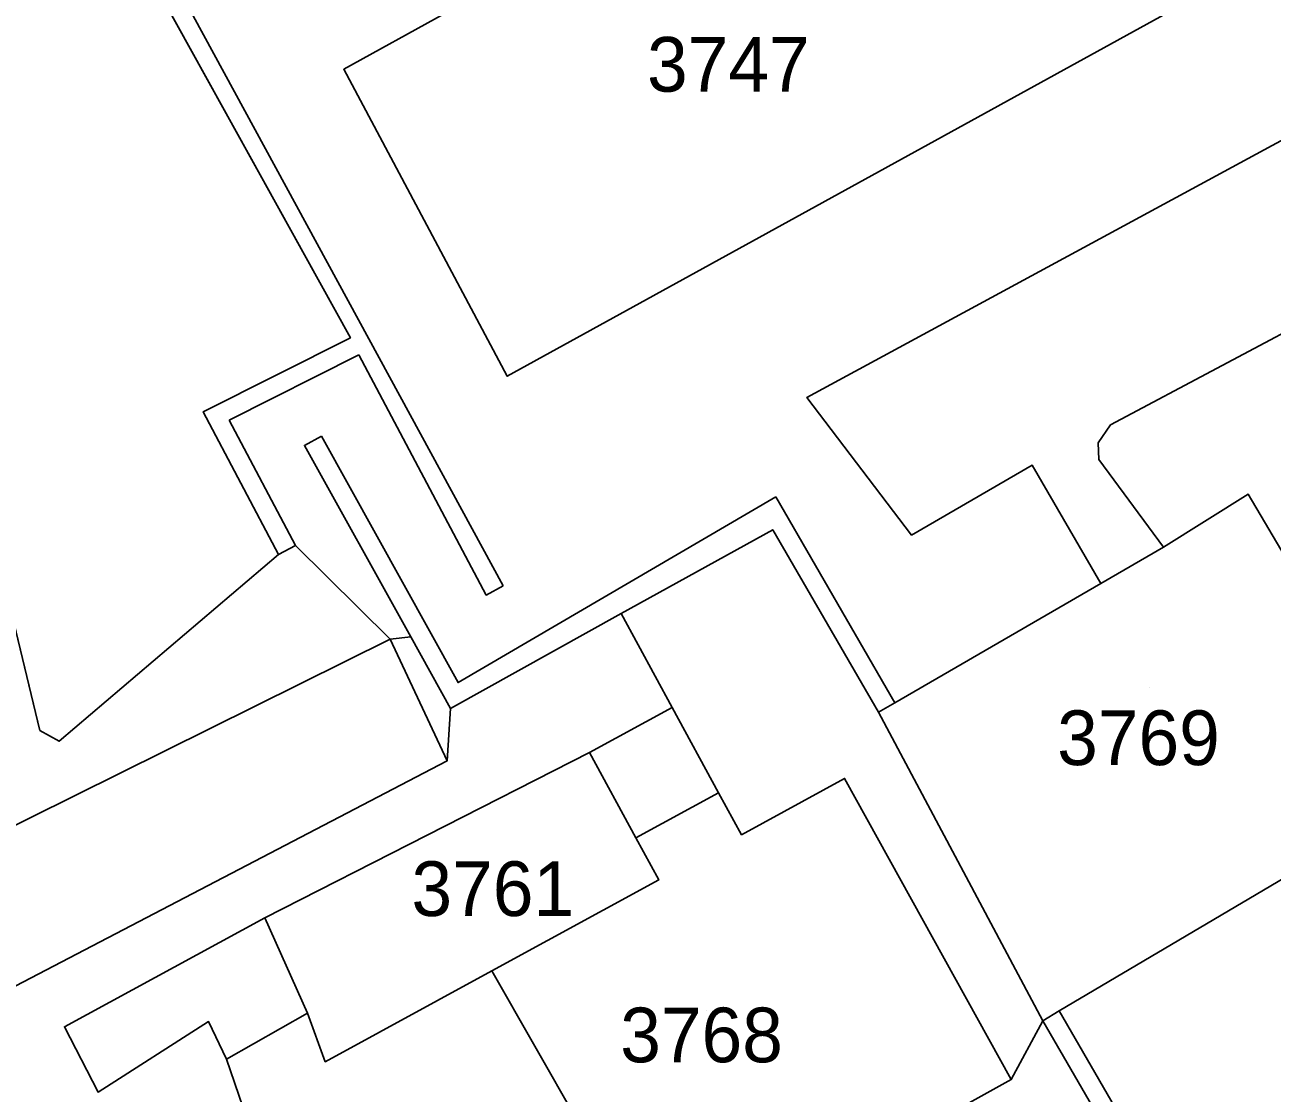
# Model space of a CAD drawing. Extents: x -262715 to -259381, y -1237238 to -1231182.
# Drawn here: x -261718.81 to -261673.19, y -1235319.66 to -1235280.6 of the extents above; entities that cross this region are included whole.
import ezdxf

# ---------------------------------------------------------------- set-up
doc = ezdxf.new("R2010")
doc.units = 0
for name, color, linetype in [('body_kn', 7, 'Continuous'), ('kladpar_druhypozemkov', 7, 'Continuous'), ('kladpar_hranice', 7, 'Continuous'), ('kladpar_parcelnecisla', 7, 'Continuous'), ('kladpar_plochy', 7, 'Continuous'), ('zappar_hrandruhpozemk', 7, 'Continuous')]:
    doc.layers.add(name, color=color, linetype=linetype)

msp = doc.modelspace()

# ---------------------------------------------------------------- linework, layer by layer
at = {"layer": 'body_kn'}
for p, q in [((-261707.15, -1235282.22), (-261707.15, -1235282.22)), ((-261706.91, -1235292.04), (-261706.91, -1235292.04)), ((-261706.6, -1235292.66), (-261706.6, -1235292.66)), ((-261701.17, -1235293.45), (-261701.17, -1235293.45)), ((-261690.21, -1235294.22), (-261690.21, -1235294.22)), ((-261712.29, -1235294.75), (-261712.29, -1235294.75)), ((-261711.35, -1235295.06), (-261711.35, -1235295.06)), ((-261679.11, -1235295.23), (-261679.11, -1235295.23)), ((-261708.59, -1235295.98), (-261708.59, -1235295.98)), ((-261707.97, -1235295.64), (-261707.97, -1235295.64)), ((-261679.56, -1235295.88), (-261679.56, -1235295.88)), ((-261679.53, -1235296.49), (-261679.53, -1235296.49)), ((-261681.97, -1235296.7), (-261681.97, -1235296.7)), ((-261691.35, -1235297.86), (-261691.35, -1235297.86)), ((-261674.07, -1235297.76), (-261674.07, -1235297.76)), ((-261674.07, -1235297.76), (-261674.07, -1235297.76)), ((-261691.46, -1235299.06), (-261691.46, -1235299.06)), ((-261708.92, -1235299.64), (-261708.92, -1235299.64)), ((-261686.38, -1235299.26), (-261686.38, -1235299.26)), ((-261677.17, -1235299.7), (-261677.17, -1235299.7)), ((-261709.54, -1235299.97), (-261709.54, -1235299.97)), ((-261679.46, -1235301.03), (-261679.46, -1235301.03)), ((-261701.94, -1235301.45), (-261701.94, -1235301.45)), ((-261701.32, -1235301.11), (-261701.32, -1235301.11)), ((-261697, -1235302.13), (-261697, -1235302.13)), ((-261697, -1235302.13), (-261697, -1235302.13)), ((-261705.46, -1235303.06), (-261705.46, -1235303.06)), ((-261704.7, -1235302.98), (-261704.7, -1235302.98)), ((-261702.97, -1235304.65), (-261702.97, -1235304.65)), ((-261703.25, -1235305.6), (-261703.25, -1235305.6)), ((-261703.25, -1235305.6), (-261703.25, -1235305.6)), ((-261695.14, -1235305.56), (-261695.14, -1235305.56)), ((-261695.14, -1235305.56), (-261695.14, -1235305.56)), ((-261686.99, -1235305.39), (-261686.99, -1235305.39)), ((-261686.99, -1235305.39), (-261686.99, -1235305.39)), ((-261687.59, -1235305.74), (-261687.59, -1235305.74)), ((-261718.27, -1235306.4), (-261718.27, -1235306.4)), ((-261717.56, -1235306.8), (-261717.56, -1235306.8)), ((-261698.16, -1235307.21), (-261698.16, -1235307.21)), ((-261703.37, -1235307.52), (-261703.37, -1235307.52)), ((-261688.83, -1235308.16), (-261688.83, -1235308.16)), ((-261688.83, -1235308.16), (-261688.83, -1235308.16)), ((-261693.44, -1235308.68), (-261693.44, -1235308.68)), ((-261696.47, -1235310.33), (-261696.47, -1235310.33)), ((-261696.47, -1235310.33), (-261696.47, -1235310.33)), ((-261692.6, -1235310.22), (-261692.6, -1235310.22)), ((-261695.63, -1235311.87), (-261695.63, -1235311.87)), ((-261710.04, -1235313.26), (-261710.04, -1235313.26)), ((-261710.04, -1235313.26), (-261710.04, -1235313.26)), ((-261701.73, -1235315.19), (-261701.73, -1235315.19)), ((-261701.73, -1235315.19), (-261701.73, -1235315.19)), ((-261708.48, -1235316.74), (-261708.48, -1235316.74)), ((-261681.58, -1235317.02), (-261681.58, -1235317.02)), ((-261681.58, -1235317.02), (-261681.58, -1235317.02)), ((-261680.98, -1235316.66), (-261680.98, -1235316.66)), ((-261717.37, -1235317.24), (-261717.37, -1235317.24)), ((-261712.1, -1235317.05), (-261712.1, -1235317.05)), ((-261711.44, -1235318.43), (-261711.44, -1235318.43)), ((-261707.83, -1235318.52), (-261707.83, -1235318.52)), ((-261682.74, -1235319.17), (-261682.74, -1235319.17)), ((-261716.14, -1235319.63), (-261716.14, -1235319.63))]:
    msp.add_line(p, q, dxfattribs=at)
at = {"layer": 'kladpar_druhypozemkov'}
for p, q in [((-261693.04, -1235281.21), (-261693.04, -1235281.21)), ((-261677.66, -1235304.82), (-261677.66, -1235304.82)), ((-261702.14, -1235311.24), (-261702.14, -1235311.24)), ((-261693.89, -1235316.65), (-261693.89, -1235316.65))]:
    msp.add_line(p, q, dxfattribs=at)
at = {"layer": 'kladpar_hranice'}
for points in [[(-261707.48, -1235210.23), (-261681.76, -1235256.42), (-261682.73, -1235256.95), (-261680.71, -1235260.6), (-261682.36, -1235261.51), (-261679.39, -1235266.88), (-261681.58, -1235268.09), (-261685.2, -1235270.09), (-261686.03, -1235268.57), (-261689.07, -1235270.25), (-261688.24, -1235271.77), (-261700.45, -1235278.52), (-261701.29, -1235277), (-261704.31, -1235278.67), (-261707.02, -1235272.8), (-261707.36, -1235272.19), (-261715.39, -1235276.72), (-261706.91, -1235292.04), (-261712.29, -1235294.75), (-261709.54, -1235299.97), (-261717.56, -1235306.8), (-261718.27, -1235306.4), (-261721.16, -1235294.46)], [(-261809.04, -1235212.19), (-261808.62, -1235214.91), (-261807.47, -1235217.13), (-261805.77, -1235218.58), (-261802.73, -1235220.01), (-261795.65, -1235222.6), (-261786.63, -1235237.16), (-261748.08, -1235303.79), (-261742.98, -1235312.77), (-261741.37, -1235315.34), (-261739.11, -1235317.34), (-261735.07, -1235317.75), (-261705.46, -1235303.06), (-261703.37, -1235307.52), (-261732.44, -1235322.67), (-261734.95, -1235324.2), (-261737.36, -1235326.94), (-261738.5, -1235329.5), (-261738.26, -1235334.93), (-261737.37, -1235339), (-261730.12, -1235359.71), (-261723.19, -1235372.37), (-261670.09, -1235472.89), (-261667.96, -1235476.77)], [(-261761.32, -1235221.66), (-261735.67, -1235268.03), (-261721.16, -1235294.46), (-261718.27, -1235306.4), (-261717.56, -1235306.8), (-261709.54, -1235299.97), (-261708.92, -1235299.64), (-261705.46, -1235303.06), (-261735.07, -1235317.75), (-261739.11, -1235317.34), (-261741.37, -1235315.34), (-261742.98, -1235312.77), (-261748.08, -1235303.79), (-261786.63, -1235237.16), (-261795.65, -1235222.6)], [(-261681.58, -1235268.09), (-261677.23, -1235276.7), (-261675.72, -1235279.42), (-261701.17, -1235293.45), (-261707.15, -1235282.22), (-261703.48, -1235280.19), (-261704.31, -1235278.67), (-261701.29, -1235277), (-261700.45, -1235278.52), (-261688.24, -1235271.77), (-261689.07, -1235270.25), (-261686.03, -1235268.57), (-261685.2, -1235270.09), (-261681.58, -1235268.09)], [(-261656.01, -1235275.7), (-261690.21, -1235294.22), (-261686.38, -1235299.26), (-261681.97, -1235296.7), (-261679.46, -1235301.03), (-261686.99, -1235305.39), (-261687.59, -1235305.74), (-261691.46, -1235299.06), (-261697, -1235302.13), (-261703.25, -1235305.6), (-261703.37, -1235307.52), (-261705.46, -1235303.06), (-261708.92, -1235299.64), (-261709.54, -1235299.97), (-261712.29, -1235294.75), (-261706.91, -1235292.04), (-261715.39, -1235276.72)], [(-261623.19, -1235320.39), (-261643.58, -1235283.94), (-261645.43, -1235282.56), (-261647.61, -1235281.59), (-261652.65, -1235281.38), (-261656.07, -1235282.51), (-261668.12, -1235289.24), (-261670.94, -1235290.88), (-261679.11, -1235295.23), (-261679.56, -1235295.88), (-261679.53, -1235296.49), (-261677.17, -1235299.7), (-261679.46, -1235301.03), (-261681.97, -1235296.7), (-261686.38, -1235299.26), (-261690.21, -1235294.22), (-261656.01, -1235275.7)], [(-261703.48, -1235280.19), (-261707.15, -1235282.22), (-261701.17, -1235293.45), (-261675.72, -1235279.42)], [(-261670.94, -1235290.88), (-261660.36, -1235312.19), (-261655.95, -1235320.26), (-261655.62, -1235320.87), (-261673.52, -1235330.96), (-261675.62, -1235327.32), (-261676.68, -1235325.48), (-261681.58, -1235317.02), (-261680.98, -1235316.66), (-261667.58, -1235308.74), (-261674.07, -1235297.76), (-261677.17, -1235299.7), (-261679.53, -1235296.49), (-261679.56, -1235295.88), (-261679.11, -1235295.23), (-261670.94, -1235290.88)], [(-261674.07, -1235297.76), (-261667.58, -1235308.74), (-261680.98, -1235316.66), (-261681.58, -1235317.02), (-261687.59, -1235305.74), (-261686.99, -1235305.39), (-261679.46, -1235301.03), (-261677.17, -1235299.7), (-261674.07, -1235297.76)], [(-261697, -1235302.13), (-261691.46, -1235299.06), (-261687.59, -1235305.74), (-261681.58, -1235317.02), (-261682.74, -1235319.17), (-261688.83, -1235308.16), (-261692.6, -1235310.22), (-261693.44, -1235308.68), (-261696.47, -1235310.33), (-261695.63, -1235311.87), (-261701.73, -1235315.19), (-261707.83, -1235318.52), (-261708.48, -1235316.74), (-261711.44, -1235318.43), (-261712.1, -1235317.05), (-261716.14, -1235319.63), (-261717.37, -1235317.24), (-261710.04, -1235313.26), (-261698.16, -1235307.21), (-261695.14, -1235305.56), (-261697, -1235302.13)], [(-261723.19, -1235372.37), (-261730.12, -1235359.71), (-261737.37, -1235339), (-261738.26, -1235334.93), (-261738.5, -1235329.5), (-261737.36, -1235326.94), (-261734.95, -1235324.2), (-261732.44, -1235322.67), (-261703.37, -1235307.52), (-261703.25, -1235305.6), (-261697, -1235302.13)], [(-261697, -1235302.13), (-261695.14, -1235305.56), (-261698.16, -1235307.21), (-261710.04, -1235313.26), (-261717.37, -1235317.24), (-261716.14, -1235319.63), (-261712.1, -1235317.05), (-261711.44, -1235318.43), (-261710.85, -1235320.17), (-261714.51, -1235322.47), (-261713.76, -1235323.8), (-261717.53, -1235325.86), (-261720.46, -1235319.83), (-261721, -1235319.33), (-261721.72, -1235319.48), (-261731.35, -1235324.61), (-261733.44, -1235325.8), (-261735.63, -1235328.39), (-261736.57, -1235330.29), (-261736.18, -1235334.85), (-261735.38, -1235338.56), (-261729.14, -1235356.58), (-261727.84, -1235359), (-261721.03, -1235371.62)], [(-261688.83, -1235308.16), (-261682.74, -1235319.17), (-261686.91, -1235321.48), (-261688.65, -1235322.44), (-261695.45, -1235326.21), (-261702.12, -1235329.91), (-261703.95, -1235330.93), (-261708.35, -1235333.37), (-261713.76, -1235323.8), (-261714.51, -1235322.47), (-261710.85, -1235320.17), (-261711.44, -1235318.43), (-261708.48, -1235316.74), (-261707.83, -1235318.52), (-261701.73, -1235315.19), (-261695.63, -1235311.87), (-261696.47, -1235310.33), (-261693.44, -1235308.68), (-261692.6, -1235310.22), (-261688.83, -1235308.16)], [(-261681.58, -1235317.02), (-261676.68, -1235325.48), (-261682.52, -1235328.68), (-261684.46, -1235329.68), (-261697.14, -1235336.75), (-261700.85, -1235338.77), (-261704.26, -1235340.6), (-261707.6, -1235334.7), (-261708.35, -1235333.37), (-261703.95, -1235330.93), (-261702.12, -1235329.91), (-261695.45, -1235326.21), (-261688.65, -1235322.44), (-261686.91, -1235321.48), (-261682.74, -1235319.17), (-261681.58, -1235317.02)]]:
    msp.add_lwpolyline(points, dxfattribs=at)
at = {"layer": 'kladpar_plochy'}
for p, q in [((-261715.39, -1235276.72), (-261706.91, -1235292.04)), ((-261706.91, -1235292.04), (-261712.29, -1235294.75)), ((-261718.27, -1235306.4), (-261721.16, -1235294.46)), ((-261712.29, -1235294.75), (-261709.54, -1235299.97)), ((-261709.54, -1235299.97), (-261717.56, -1235306.8)), ((-261717.56, -1235306.8), (-261718.27, -1235306.4))]:
    msp.add_line(p, q, dxfattribs=at)
for points in [[(-261761.32, -1235221.66), (-261735.67, -1235268.03), (-261721.16, -1235294.46), (-261718.27, -1235306.4), (-261717.56, -1235306.8), (-261709.54, -1235299.97), (-261708.92, -1235299.64), (-261705.46, -1235303.06), (-261735.07, -1235317.75), (-261739.11, -1235317.34), (-261741.37, -1235315.34), (-261742.98, -1235312.77), (-261748.08, -1235303.79), (-261786.63, -1235237.16), (-261795.65, -1235222.6)], [(-261795.65, -1235222.6), (-261786.63, -1235237.16), (-261748.08, -1235303.79), (-261742.98, -1235312.77), (-261741.37, -1235315.34), (-261739.11, -1235317.34), (-261735.07, -1235317.75), (-261705.46, -1235303.06), (-261703.37, -1235307.52), (-261732.44, -1235322.67), (-261734.95, -1235324.2), (-261737.36, -1235326.94), (-261738.5, -1235329.5), (-261738.26, -1235334.93), (-261737.37, -1235339), (-261730.12, -1235359.71), (-261723.19, -1235372.37)], [(-261656.01, -1235275.7), (-261690.21, -1235294.22), (-261686.38, -1235299.26), (-261681.97, -1235296.7), (-261679.46, -1235301.03), (-261686.99, -1235305.39), (-261687.59, -1235305.74), (-261691.46, -1235299.06), (-261697, -1235302.13), (-261703.25, -1235305.6), (-261703.37, -1235307.52), (-261705.46, -1235303.06), (-261708.92, -1235299.64), (-261709.54, -1235299.97), (-261712.29, -1235294.75), (-261706.91, -1235292.04), (-261715.39, -1235276.72)], [(-261623.19, -1235320.39), (-261643.58, -1235283.94), (-261645.43, -1235282.56), (-261647.61, -1235281.59), (-261652.65, -1235281.38), (-261656.07, -1235282.51), (-261668.12, -1235289.24), (-261670.94, -1235290.88), (-261679.11, -1235295.23), (-261679.56, -1235295.88), (-261679.53, -1235296.49), (-261677.17, -1235299.7), (-261679.46, -1235301.03), (-261681.97, -1235296.7), (-261686.38, -1235299.26), (-261690.21, -1235294.22), (-261656.01, -1235275.7)], [(-261703.48, -1235280.19), (-261707.15, -1235282.22), (-261701.17, -1235293.45), (-261675.72, -1235279.42)], [(-261732.44, -1235322.67), (-261703.37, -1235307.52), (-261703.25, -1235305.6), (-261697, -1235302.13), (-261695.14, -1235305.56), (-261698.16, -1235307.21), (-261710.04, -1235313.26), (-261717.37, -1235317.24), (-261716.14, -1235319.63), (-261712.1, -1235317.05), (-261711.44, -1235318.43), (-261710.85, -1235320.17), (-261714.51, -1235322.47), (-261713.76, -1235323.8), (-261717.53, -1235325.86), (-261720.46, -1235319.83)]]:
    msp.add_lwpolyline(points, dxfattribs=at)
for points in [[(-261681.58, -1235268.09), (-261677.23, -1235276.7), (-261675.72, -1235279.42), (-261701.17, -1235293.45), (-261707.15, -1235282.22), (-261703.48, -1235280.19), (-261704.31, -1235278.67), (-261701.29, -1235277), (-261700.45, -1235278.52), (-261688.24, -1235271.77), (-261689.07, -1235270.25), (-261686.03, -1235268.57), (-261685.2, -1235270.09)], [(-261670.94, -1235290.88), (-261660.36, -1235312.19), (-261655.95, -1235320.26), (-261655.62, -1235320.87), (-261673.52, -1235330.96), (-261675.62, -1235327.32), (-261676.68, -1235325.48), (-261681.58, -1235317.02), (-261680.98, -1235316.66), (-261667.58, -1235308.74), (-261674.07, -1235297.76), (-261677.17, -1235299.7), (-261679.53, -1235296.49), (-261679.56, -1235295.88), (-261679.11, -1235295.23)], [(-261674.07, -1235297.76), (-261667.58, -1235308.74), (-261680.98, -1235316.66), (-261681.58, -1235317.02), (-261687.59, -1235305.74), (-261686.99, -1235305.39), (-261679.46, -1235301.03), (-261677.17, -1235299.7)], [(-261697, -1235302.13), (-261691.46, -1235299.06), (-261687.59, -1235305.74), (-261681.58, -1235317.02), (-261682.74, -1235319.17), (-261688.83, -1235308.16), (-261692.6, -1235310.22), (-261693.44, -1235308.68), (-261696.47, -1235310.33), (-261695.63, -1235311.87), (-261701.73, -1235315.19), (-261707.83, -1235318.52), (-261708.48, -1235316.74), (-261711.44, -1235318.43), (-261712.1, -1235317.05), (-261716.14, -1235319.63), (-261717.37, -1235317.24), (-261710.04, -1235313.26), (-261698.16, -1235307.21), (-261695.14, -1235305.56)], [(-261688.83, -1235308.16), (-261682.74, -1235319.17), (-261686.91, -1235321.48), (-261688.65, -1235322.44), (-261695.45, -1235326.21), (-261702.12, -1235329.91), (-261703.95, -1235330.93), (-261708.35, -1235333.37), (-261713.76, -1235323.8), (-261714.51, -1235322.47), (-261710.85, -1235320.17), (-261711.44, -1235318.43), (-261708.48, -1235316.74), (-261707.83, -1235318.52), (-261701.73, -1235315.19), (-261695.63, -1235311.87), (-261696.47, -1235310.33), (-261693.44, -1235308.68), (-261692.6, -1235310.22)], [(-261681.58, -1235317.02), (-261676.68, -1235325.48), (-261682.52, -1235328.68), (-261684.46, -1235329.68), (-261697.14, -1235336.75), (-261700.85, -1235338.77), (-261704.26, -1235340.6), (-261707.6, -1235334.7), (-261708.35, -1235333.37), (-261703.95, -1235330.93), (-261702.12, -1235329.91), (-261695.45, -1235326.21), (-261688.65, -1235322.44), (-261686.91, -1235321.48), (-261682.74, -1235319.17)]]:
    msp.add_lwpolyline(points, close=True, dxfattribs=at)
at = {"layer": 'zappar_hrandruhpozemk'}
for p, q in [((-261714.44, -1235276.99), (-261701.32, -1235301.11)), ((-261706.6, -1235292.66), (-261711.35, -1235295.06)), ((-261711.35, -1235295.06), (-261708.92, -1235299.64)), ((-261686.99, -1235305.39), (-261691.35, -1235297.86)), ((-261695.14, -1235305.56), (-261693.44, -1235308.68)), ((-261696.47, -1235310.33), (-261698.16, -1235307.21)), ((-261710.04, -1235313.26), (-261708.48, -1235316.74)), ((-261701.73, -1235315.19), (-261695.45, -1235326.21)), ((-261673.26, -1235330), (-261680.98, -1235316.66))]:
    msp.add_line(p, q, dxfattribs=at)
for points in [[(-261701.32, -1235301.11), (-261701.94, -1235301.45), (-261706.6, -1235292.66)], [(-261707.97, -1235295.64), (-261708.59, -1235295.98), (-261704.7, -1235302.98)], [(-261691.35, -1235297.86), (-261702.97, -1235304.65), (-261707.97, -1235295.64)], [(-261703.25, -1235305.6), (-261704.7, -1235302.98), (-261705.46, -1235303.06)]]:
    msp.add_lwpolyline(points, dxfattribs=at)

# ---------------------------------------------------------------- texts
at = {"layer": 'kladpar_parcelnecisla'}
for s, p in [('3747', (-261696.058, -1235283.04)), ('3769', (-261681.055, -1235307.67)), ('3761', (-261704.676, -1235313.19)), ('3768', (-261697.039, -1235318.54))]:
    msp.add_text(s, height=2, dxfattribs=at).set_placement(p)

doc.saveas('drawing.dxf')
